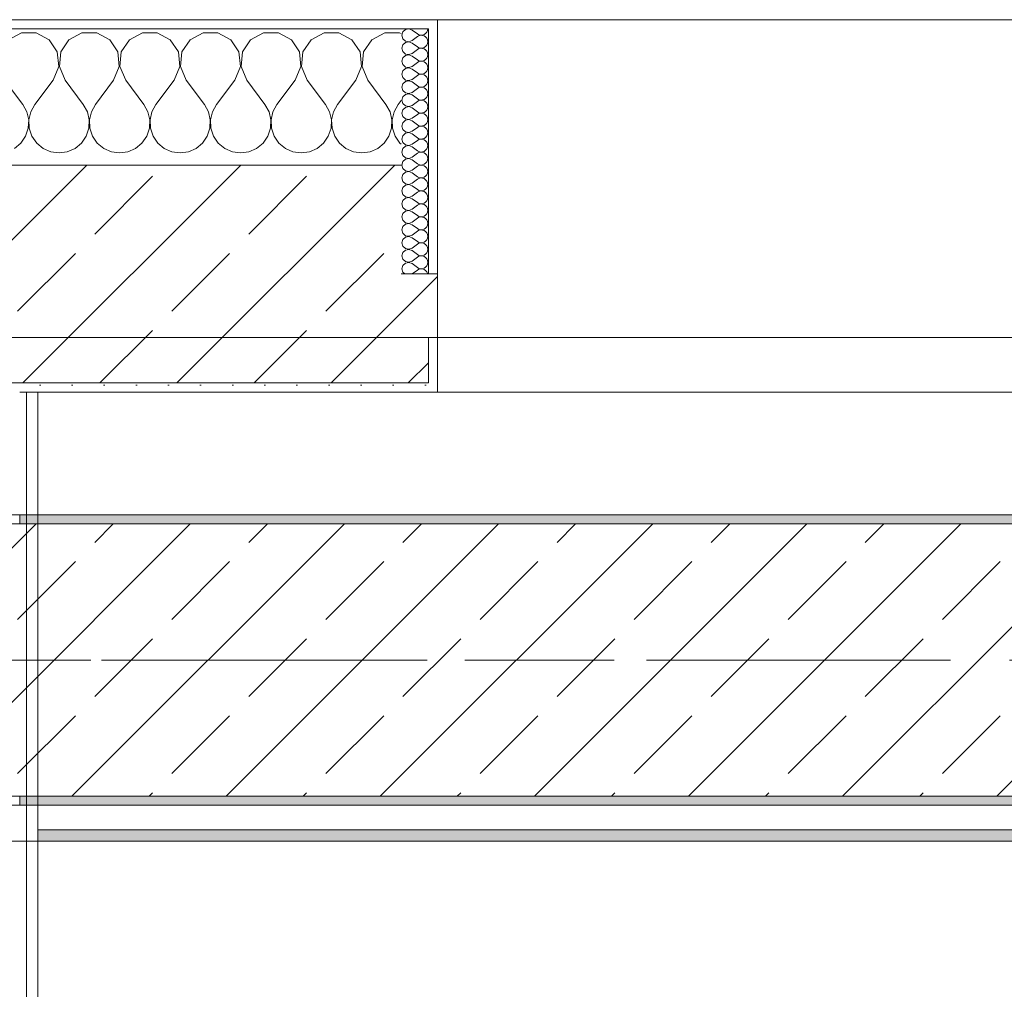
# Model space of a CAD drawing. Header units: metres. Extents: x -3.6 to 85.2, y -11 to 16.8.
# Tile 492 of 508: x 54.7 to 55.8, y 12.8 to 13.9. Entities that reach past the tile are written whole.
import ezdxf

# ---------------------------------------------------------------- set-up
doc = ezdxf.new("R2010")
doc.units = ezdxf.units.M
doc.header["$MEASUREMENT"] = 0
doc.linetypes.add('Achse', pattern=[0.2, 0.1, -0.05, 0, -0.05])
doc.linetypes.add('Strichlinie doppelt', pattern=[0.546806, 0.264583, -0.105833, 0.070556, -0.105833])
for name, color, linetype in [('451 - Universal.Achsen Raster', 7, 'Continuous'), ('604 - Struktur.Wand Aussen', 7, 'Continuous'), ('607 - Struktur.Stütze', 7, 'Continuous'), ('608 - Struktur.Träger', 7, 'Continuous'), ('Neubau_606 - Struktur.Wand Innen Ausbau', 7, 'Continuous'), ('Neubau_653 - Abdeckung.TB Verkofferung', 7, 'Continuous')]:
    doc.layers.add(name, color=color, linetype=linetype)
pattern_1 = [(45, (0, 0), (-0.01767767, 0.01767767), [0, -0.025])]
pattern_2 = [(0, (0, 0), (0, 0.08660254), [0, -0.05]), (0, (0.025, 0.0433), (0, 0.08660254), [0, -0.05])]
pattern_3 = [(45, (0, 0), (-0.08485281, 0.08485281), []), (45, (-0.04243, 0.04243), (-0.08485281, 0.08485281), [0.09, -0.03])]

# ---------------------------------------------------------------- blocks, each defined once
blk = doc.blocks.new('*X79')
at = {"layer": '604 - Struktur.Wand Aussen', "color": 7, "linetype": 'Continuous', "lineweight": 5}
for p, q in [((54.6919, 13.8407), (54.6776, 13.833)), ((54.7081, 13.8407), (54.6919, 13.8407)), ((54.7224, 13.833), (54.7081, 13.8407)), ((54.7585, 13.8407), (54.7442, 13.833)), ((54.7748, 13.8407), (54.7585, 13.8407)), ((54.7891, 13.833), (54.7748, 13.8407)), ((54.8252, 13.8407), (54.8109, 13.833)), ((54.8415, 13.8407), (54.8252, 13.8407)), ((54.8558, 13.833), (54.8415, 13.8407)), ((54.8919, 13.8407), (54.8776, 13.833)), ((54.9081, 13.8407), (54.8919, 13.8407)), ((54.9224, 13.833), (54.9081, 13.8407)), ((54.9585, 13.8407), (54.9442, 13.833)), ((54.9748, 13.8407), (54.9585, 13.8407)), ((54.9891, 13.833), (54.9748, 13.8407)), ((55.0252, 13.8407), (55.0109, 13.833)), ((55.0415, 13.8407), (55.0252, 13.8407)), ((55.0558, 13.833), (55.0415, 13.8407)), ((55.0919, 13.8407), (55.0776, 13.833)), ((55.1081, 13.8407), (55.0919, 13.8407)), ((55.11, 13.8397), (55.1081, 13.8407)), ((54.7314, 13.8195), (54.7224, 13.833)), ((54.7442, 13.833), (54.7352, 13.8195)), ((54.7981, 13.8195), (54.7891, 13.833)), ((54.8109, 13.833), (54.8019, 13.8195)), ((54.8648, 13.8195), (54.8558, 13.833)), ((54.8776, 13.833), (54.8686, 13.8195)), ((54.9314, 13.8195), (54.9224, 13.833)), ((54.9442, 13.833), (54.9352, 13.8195)), ((54.9981, 13.8195), (54.9891, 13.833)), ((55.0109, 13.833), (55.0019, 13.8195)), ((55.0648, 13.8195), (55.0558, 13.833)), ((55.0776, 13.833), (55.0686, 13.8195)), ((54.733, 13.8033), (54.7314, 13.8195)), ((54.7352, 13.8195), (54.7337, 13.8033)), ((54.7996, 13.8033), (54.7981, 13.8195)), ((54.8019, 13.8195), (54.8004, 13.8033)), ((54.8663, 13.8033), (54.8648, 13.8195)), ((54.8686, 13.8195), (54.867, 13.8033)), ((54.933, 13.8033), (54.9314, 13.8195)), ((54.9352, 13.8195), (54.9337, 13.8033)), ((54.9996, 13.8033), (54.9981, 13.8195)), ((55.0019, 13.8195), (55.0004, 13.8033)), ((55.0663, 13.8033), (55.0648, 13.8195)), ((55.0686, 13.8195), (55.067, 13.8033)), ((54.7267, 13.7883), (54.733, 13.8033)), ((54.7337, 13.8033), (54.74, 13.7883)), ((54.7933, 13.7883), (54.7996, 13.8033)), ((54.8004, 13.8033), (54.8067, 13.7883)), ((54.86, 13.7883), (54.8663, 13.8033)), ((54.867, 13.8033), (54.8733, 13.7883)), ((54.9267, 13.7883), (54.933, 13.8033)), ((54.9337, 13.8033), (54.94, 13.7883)), ((54.9933, 13.7883), (54.9996, 13.8033)), ((55.0004, 13.8033), (55.0067, 13.7883)), ((55.06, 13.7883), (55.0663, 13.8033)), ((55.067, 13.8033), (55.0733, 13.7883)), ((54.6733, 13.7883), (54.6933, 13.7617)), ((54.7267, 13.7883), (54.7067, 13.7617)), ((54.74, 13.7883), (54.76, 13.7617)), ((54.7933, 13.7883), (54.7733, 13.7617)), ((54.8067, 13.7883), (54.8267, 13.7617)), ((54.86, 13.7883), (54.84, 13.7617)), ((54.8733, 13.7883), (54.8933, 13.7617)), ((54.9267, 13.7883), (54.9067, 13.7617)), ((54.94, 13.7883), (54.96, 13.7617)), ((54.9933, 13.7883), (54.9733, 13.7617)), ((55.0067, 13.7883), (55.0267, 13.7617)), ((55.06, 13.7883), (55.04, 13.7617)), ((55.0733, 13.7883), (55.0933, 13.7617)), ((54.6978, 13.7536), (54.6933, 13.7617)), ((54.7067, 13.7617), (54.7022, 13.7536)), ((54.7645, 13.7536), (54.76, 13.7617)), ((54.7733, 13.7617), (54.7689, 13.7536)), ((54.8311, 13.7536), (54.8267, 13.7617)), ((54.84, 13.7617), (54.8355, 13.7536)), ((54.8978, 13.7536), (54.8933, 13.7617)), ((54.9067, 13.7617), (54.9022, 13.7536)), ((54.9645, 13.7536), (54.96, 13.7617)), ((54.9733, 13.7617), (54.9689, 13.7536)), ((55.0311, 13.7536), (55.0267, 13.7617)), ((55.04, 13.7617), (55.0355, 13.7536)), ((55.0978, 13.7536), (55.0933, 13.7617)), ((55.1067, 13.7617), (55.1022, 13.7536)), ((55.11, 13.7661), (55.1067, 13.7617)), ((54.6999, 13.7447), (54.6978, 13.7536)), ((54.7022, 13.7536), (54.7001, 13.7447)), ((54.7665, 13.7447), (54.7645, 13.7536)), ((54.7689, 13.7536), (54.7668, 13.7447)), ((54.8332, 13.7447), (54.8311, 13.7536)), ((54.8355, 13.7536), (54.8335, 13.7447)), ((54.8999, 13.7447), (54.8978, 13.7536)), ((54.9022, 13.7536), (54.9001, 13.7447)), ((54.9665, 13.7447), (54.9645, 13.7536)), ((54.9689, 13.7536), (54.9668, 13.7447)), ((55.0332, 13.7447), (55.0311, 13.7536)), ((55.0355, 13.7536), (55.0335, 13.7447)), ((55.0999, 13.7447), (55.0978, 13.7536)), ((55.1022, 13.7536), (55.1001, 13.7447)), ((54.6994, 13.7355), (54.6999, 13.7447)), ((54.7001, 13.7447), (54.7006, 13.7355)), ((54.7661, 13.7355), (54.7665, 13.7447)), ((54.7668, 13.7447), (54.7672, 13.7355)), ((54.8328, 13.7355), (54.8332, 13.7447)), ((54.8335, 13.7447), (54.8339, 13.7355)), ((54.8994, 13.7355), (54.8999, 13.7447)), ((54.9001, 13.7447), (54.9006, 13.7355)), ((54.9661, 13.7355), (54.9665, 13.7447)), ((54.9668, 13.7447), (54.9672, 13.7355)), ((55.0328, 13.7355), (55.0332, 13.7447)), ((55.0335, 13.7447), (55.0339, 13.7355)), ((55.0994, 13.7355), (55.0999, 13.7447)), ((55.1001, 13.7447), (55.1006, 13.7355)), ((54.6913, 13.7192), (54.6965, 13.7268)), ((54.6965, 13.7268), (54.6994, 13.7355)), ((54.7006, 13.7355), (54.7035, 13.7268)), ((54.7035, 13.7268), (54.7087, 13.7192)), ((54.7579, 13.7192), (54.7631, 13.7268)), ((54.7631, 13.7268), (54.7661, 13.7355)), ((54.7672, 13.7355), (54.7702, 13.7268)), ((54.7702, 13.7268), (54.7754, 13.7192)), ((54.8246, 13.7192), (54.8298, 13.7268)), ((54.8298, 13.7268), (54.8328, 13.7355)), ((54.8339, 13.7355), (54.8369, 13.7268)), ((54.8369, 13.7268), (54.8421, 13.7192)), ((54.8913, 13.7192), (54.8965, 13.7268)), ((54.8965, 13.7268), (54.8994, 13.7355)), ((54.9006, 13.7355), (54.9035, 13.7268)), ((54.9035, 13.7268), (54.9087, 13.7192)), ((54.9579, 13.7192), (54.9631, 13.7268)), ((54.9631, 13.7268), (54.9661, 13.7355)), ((54.9672, 13.7355), (54.9702, 13.7268)), ((54.9702, 13.7268), (54.9754, 13.7192)), ((55.0246, 13.7192), (55.0298, 13.7268)), ((55.0298, 13.7268), (55.0328, 13.7355)), ((55.0339, 13.7355), (55.0369, 13.7268)), ((55.0369, 13.7268), (55.0421, 13.7192)), ((55.0913, 13.7192), (55.0965, 13.7268)), ((55.0965, 13.7268), (55.0994, 13.7355)), ((55.1006, 13.7355), (55.1035, 13.7268)), ((55.1035, 13.7268), (55.1087, 13.7192)), ((54.6842, 13.7133), (54.6913, 13.7192)), ((54.7087, 13.7192), (54.7158, 13.7133)), ((54.7509, 13.7133), (54.7579, 13.7192)), ((54.7754, 13.7192), (54.7825, 13.7133)), ((54.8175, 13.7133), (54.8246, 13.7192)), ((54.8421, 13.7192), (54.8491, 13.7133)), ((54.8842, 13.7133), (54.8913, 13.7192)), ((54.9087, 13.7192), (54.9158, 13.7133)), ((54.9509, 13.7133), (54.9579, 13.7192)), ((54.9754, 13.7192), (54.9825, 13.7133)), ((55.0175, 13.7133), (55.0246, 13.7192)), ((55.0421, 13.7192), (55.0491, 13.7133)), ((55.0842, 13.7133), (55.0913, 13.7192)), ((55.1087, 13.7192), (55.11, 13.7181)), ((54.7158, 13.7133), (54.7242, 13.7096)), ((54.7242, 13.7096), (54.7333, 13.7083)), ((54.7333, 13.7083), (54.7424, 13.7096)), ((54.7424, 13.7096), (54.7509, 13.7133)), ((54.7825, 13.7133), (54.7909, 13.7096)), ((54.7909, 13.7096), (54.8, 13.7083)), ((54.8, 13.7083), (54.8091, 13.7096)), ((54.8091, 13.7096), (54.8175, 13.7133)), ((54.8491, 13.7133), (54.8576, 13.7096)), ((54.8576, 13.7096), (54.8667, 13.7083)), ((54.8667, 13.7083), (54.8758, 13.7096)), ((54.8758, 13.7096), (54.8842, 13.7133)), ((54.9158, 13.7133), (54.9242, 13.7096)), ((54.9242, 13.7096), (54.9333, 13.7083)), ((54.9333, 13.7083), (54.9424, 13.7096)), ((54.9424, 13.7096), (54.9509, 13.7133)), ((54.9825, 13.7133), (54.9909, 13.7096)), ((54.9909, 13.7096), (55, 13.7083)), ((55, 13.7083), (55.0091, 13.7096)), ((55.0091, 13.7096), (55.0175, 13.7133)), ((55.0491, 13.7133), (55.0576, 13.7096)), ((55.0576, 13.7096), (55.0667, 13.7083)), ((55.0667, 13.7083), (55.0758, 13.7096)), ((55.0758, 13.7096), (55.0842, 13.7133))]:
    blk.add_line(p, q, dxfattribs=at)
blk = doc.blocks.new('*X109')
at = {"layer": '604 - Struktur.Wand Aussen', "color": 7, "linetype": 'Continuous', "lineweight": 5}
for p, q in [((55.1185, 13.845), (55.1147, 13.8442)), ((55.1221, 13.8436), (55.1185, 13.845)), ((55.139, 13.843), (55.1393, 13.845)), ((55.1118, 13.8416), (55.1107, 13.8379)), ((55.1107, 13.8379), (55.1118, 13.8341)), ((55.1147, 13.8442), (55.1118, 13.8416)), ((55.1118, 13.8341), (55.1147, 13.8315)), ((55.1221, 13.8436), (55.1279, 13.8393)), ((55.1221, 13.8321), (55.1279, 13.8364)), ((55.1279, 13.8393), (55.1296, 13.8383)), ((55.1296, 13.8374), (55.1279, 13.8364)), ((55.1296, 13.8383), (55.1315, 13.8379)), ((55.1315, 13.8378), (55.1296, 13.8374)), ((55.1315, 13.8379), (55.1335, 13.838)), ((55.1335, 13.8377), (55.1315, 13.8378)), ((55.1335, 13.838), (55.1353, 13.8386)), ((55.1353, 13.8371), (55.1335, 13.8377)), ((55.1353, 13.8386), (55.137, 13.8397)), ((55.137, 13.836), (55.1353, 13.8371)), ((55.137, 13.8397), (55.1382, 13.8412)), ((55.1382, 13.8345), (55.137, 13.836)), ((55.1382, 13.8412), (55.139, 13.843)), ((55.139, 13.8327), (55.1382, 13.8345)), ((55.1118, 13.8273), (55.1107, 13.8236)), ((55.1107, 13.8236), (55.1118, 13.8198)), ((55.1147, 13.83), (55.1118, 13.8273)), ((55.1147, 13.8315), (55.1185, 13.8307)), ((55.1185, 13.8307), (55.1147, 13.83)), ((55.1185, 13.8307), (55.1221, 13.8321)), ((55.1221, 13.8293), (55.1185, 13.8307)), ((55.1221, 13.8293), (55.1279, 13.825)), ((55.1279, 13.825), (55.1296, 13.824)), ((55.1296, 13.8231), (55.1279, 13.8221)), ((55.1296, 13.824), (55.1315, 13.8236)), ((55.1315, 13.8235), (55.1296, 13.8231)), ((55.1315, 13.8236), (55.1335, 13.8237)), ((55.1335, 13.8234), (55.1315, 13.8235)), ((55.1335, 13.8237), (55.1353, 13.8243)), ((55.1353, 13.8228), (55.1335, 13.8234)), ((55.1353, 13.8243), (55.137, 13.8254)), ((55.137, 13.8254), (55.1382, 13.827)), ((55.1382, 13.827), (55.139, 13.8288)), ((55.1393, 13.8307), (55.139, 13.8327)), ((55.139, 13.8288), (55.1393, 13.8307)), ((55.1118, 13.813), (55.1107, 13.8093)), ((55.1118, 13.8198), (55.1147, 13.8172)), ((55.1147, 13.8157), (55.1118, 13.813)), ((55.1147, 13.8172), (55.1185, 13.8165)), ((55.1185, 13.8164), (55.1147, 13.8157)), ((55.1185, 13.8165), (55.1221, 13.8179)), ((55.1221, 13.815), (55.1185, 13.8164)), ((55.1221, 13.8179), (55.1279, 13.8221)), ((55.1221, 13.815), (55.1279, 13.8107)), ((55.137, 13.8217), (55.1353, 13.8228)), ((55.1382, 13.8202), (55.137, 13.8217)), ((55.137, 13.8112), (55.1382, 13.8127)), ((55.139, 13.8184), (55.1382, 13.8202)), ((55.1382, 13.8127), (55.139, 13.8145)), ((55.1393, 13.8164), (55.139, 13.8184)), ((55.139, 13.8145), (55.1393, 13.8164)), ((55.1107, 13.8093), (55.1118, 13.8055)), ((55.1118, 13.8055), (55.1147, 13.8029)), ((55.1147, 13.8014), (55.1118, 13.7988)), ((55.1147, 13.8029), (55.1185, 13.8022)), ((55.1185, 13.8021), (55.1147, 13.8014)), ((55.1185, 13.8022), (55.1221, 13.8036)), ((55.1221, 13.8007), (55.1185, 13.8021)), ((55.1221, 13.8036), (55.1279, 13.8079)), ((55.1279, 13.8107), (55.1296, 13.8098)), ((55.1296, 13.8088), (55.1279, 13.8079)), ((55.1296, 13.8098), (55.1315, 13.8093)), ((55.1315, 13.8093), (55.1296, 13.8088)), ((55.1315, 13.8093), (55.1335, 13.8094)), ((55.1335, 13.8092), (55.1315, 13.8093)), ((55.1335, 13.8094), (55.1353, 13.81)), ((55.1353, 13.8085), (55.1335, 13.8092)), ((55.1353, 13.81), (55.137, 13.8112)), ((55.137, 13.8074), (55.1353, 13.8085)), ((55.1382, 13.8059), (55.137, 13.8074)), ((55.139, 13.8041), (55.1382, 13.8059)), ((55.1393, 13.8021), (55.139, 13.8041)), ((55.139, 13.8002), (55.1393, 13.8021)), ((55.1118, 13.7988), (55.1107, 13.795)), ((55.1107, 13.795), (55.1118, 13.7912)), ((55.1118, 13.7912), (55.1147, 13.7886)), ((55.1221, 13.8007), (55.1279, 13.7964)), ((55.1221, 13.7893), (55.1279, 13.7936)), ((55.1279, 13.7964), (55.1296, 13.7955)), ((55.1296, 13.7945), (55.1279, 13.7936)), ((55.1296, 13.7955), (55.1315, 13.795)), ((55.1315, 13.795), (55.1296, 13.7945)), ((55.1315, 13.795), (55.1335, 13.7951)), ((55.1335, 13.7949), (55.1315, 13.795)), ((55.1335, 13.7951), (55.1353, 13.7958)), ((55.1353, 13.7942), (55.1335, 13.7949)), ((55.1353, 13.7958), (55.137, 13.7969)), ((55.137, 13.7931), (55.1353, 13.7942)), ((55.137, 13.7969), (55.1382, 13.7984)), ((55.1382, 13.7916), (55.137, 13.7931)), ((55.1382, 13.7984), (55.139, 13.8002)), ((55.139, 13.7898), (55.1382, 13.7916)), ((55.1118, 13.7845), (55.1107, 13.7807)), ((55.1107, 13.7807), (55.1118, 13.777)), ((55.1147, 13.7871), (55.1118, 13.7845)), ((55.1147, 13.7886), (55.1185, 13.7879)), ((55.1185, 13.7878), (55.1147, 13.7871)), ((55.1185, 13.7879), (55.1221, 13.7893)), ((55.1221, 13.7864), (55.1185, 13.7878)), ((55.1221, 13.7864), (55.1279, 13.7821)), ((55.1279, 13.7821), (55.1296, 13.7812)), ((55.1296, 13.7802), (55.1279, 13.7793)), ((55.1296, 13.7812), (55.1315, 13.7807)), ((55.1315, 13.7807), (55.1296, 13.7802)), ((55.1315, 13.7807), (55.1335, 13.7808)), ((55.1335, 13.7806), (55.1315, 13.7807)), ((55.1335, 13.7808), (55.1353, 13.7815)), ((55.1353, 13.78), (55.1335, 13.7806)), ((55.1353, 13.7815), (55.137, 13.7826)), ((55.137, 13.7788), (55.1353, 13.78)), ((55.137, 13.7826), (55.1382, 13.7841)), ((55.1382, 13.7841), (55.139, 13.7859)), ((55.1393, 13.7879), (55.139, 13.7898)), ((55.139, 13.7859), (55.1393, 13.7879)), ((55.1118, 13.7702), (55.1107, 13.7664)), ((55.1118, 13.777), (55.1147, 13.7743)), ((55.1147, 13.7728), (55.1118, 13.7702)), ((55.1147, 13.7743), (55.1185, 13.7736)), ((55.1185, 13.7735), (55.1147, 13.7728)), ((55.1185, 13.7736), (55.1221, 13.775)), ((55.1221, 13.7721), (55.1185, 13.7735)), ((55.1221, 13.775), (55.1279, 13.7793)), ((55.1221, 13.7721), (55.1279, 13.7679)), ((55.1382, 13.7773), (55.137, 13.7788)), ((55.137, 13.7683), (55.1382, 13.7698)), ((55.139, 13.7755), (55.1382, 13.7773)), ((55.1382, 13.7698), (55.139, 13.7716)), ((55.1393, 13.7736), (55.139, 13.7755)), ((55.139, 13.7716), (55.1393, 13.7736)), ((55.1107, 13.7664), (55.1118, 13.7627)), ((55.1118, 13.7627), (55.1147, 13.76)), ((55.1147, 13.7585), (55.1118, 13.7559)), ((55.1147, 13.76), (55.1185, 13.7593)), ((55.1185, 13.7593), (55.1147, 13.7585)), ((55.1185, 13.7593), (55.1221, 13.7607)), ((55.1221, 13.7579), (55.1185, 13.7593)), ((55.1221, 13.7607), (55.1279, 13.765)), ((55.1279, 13.7679), (55.1296, 13.7669)), ((55.1296, 13.766), (55.1279, 13.765)), ((55.1296, 13.7669), (55.1315, 13.7665)), ((55.1315, 13.7664), (55.1296, 13.766)), ((55.1315, 13.7665), (55.1335, 13.7666)), ((55.1335, 13.7663), (55.1315, 13.7664)), ((55.1335, 13.7666), (55.1353, 13.7672)), ((55.1353, 13.7657), (55.1335, 13.7663)), ((55.1353, 13.7672), (55.137, 13.7683)), ((55.137, 13.7646), (55.1353, 13.7657)), ((55.1382, 13.763), (55.137, 13.7646)), ((55.139, 13.7612), (55.1382, 13.763)), ((55.1393, 13.7593), (55.139, 13.7612)), ((55.139, 13.7573), (55.1393, 13.7593)), ((55.1118, 13.7559), (55.1107, 13.7521)), ((55.1107, 13.7521), (55.1118, 13.7484)), ((55.1118, 13.7484), (55.1147, 13.7458)), ((55.1221, 13.7579), (55.1279, 13.7536)), ((55.1221, 13.7464), (55.1279, 13.7507)), ((55.1279, 13.7536), (55.1296, 13.7526)), ((55.1296, 13.7517), (55.1279, 13.7507)), ((55.1296, 13.7526), (55.1315, 13.7522)), ((55.1315, 13.7521), (55.1296, 13.7517)), ((55.1315, 13.7522), (55.1335, 13.7523)), ((55.1335, 13.752), (55.1315, 13.7521)), ((55.1335, 13.7523), (55.1353, 13.7529)), ((55.1353, 13.7514), (55.1335, 13.752)), ((55.1353, 13.7529), (55.137, 13.754)), ((55.137, 13.7503), (55.1353, 13.7514)), ((55.137, 13.754), (55.1382, 13.7555)), ((55.1382, 13.7488), (55.137, 13.7503)), ((55.1382, 13.7555), (55.139, 13.7573)), ((55.139, 13.747), (55.1382, 13.7488)), ((55.1118, 13.7416), (55.1107, 13.7379)), ((55.1107, 13.7379), (55.1118, 13.7341)), ((55.1147, 13.7442), (55.1118, 13.7416)), ((55.1147, 13.7458), (55.1185, 13.745)), ((55.1185, 13.745), (55.1147, 13.7442)), ((55.1185, 13.745), (55.1221, 13.7464)), ((55.1221, 13.7436), (55.1185, 13.745)), ((55.1221, 13.7436), (55.1279, 13.7393)), ((55.1221, 13.7321), (55.1279, 13.7364)), ((55.1279, 13.7393), (55.1296, 13.7383)), ((55.1296, 13.7374), (55.1279, 13.7364)), ((55.1296, 13.7383), (55.1315, 13.7379)), ((55.1315, 13.7378), (55.1296, 13.7374)), ((55.1315, 13.7379), (55.1335, 13.738)), ((55.1335, 13.7377), (55.1315, 13.7378)), ((55.1335, 13.738), (55.1353, 13.7386)), ((55.1353, 13.7371), (55.1335, 13.7377)), ((55.1353, 13.7386), (55.137, 13.7397)), ((55.137, 13.736), (55.1353, 13.7371)), ((55.137, 13.7397), (55.1382, 13.7412)), ((55.1382, 13.7412), (55.139, 13.743)), ((55.1393, 13.745), (55.139, 13.747)), ((55.139, 13.743), (55.1393, 13.745)), ((55.1118, 13.7273), (55.1107, 13.7236)), ((55.1118, 13.7341), (55.1147, 13.7315)), ((55.1147, 13.73), (55.1118, 13.7273)), ((55.1147, 13.7315), (55.1185, 13.7307)), ((55.1185, 13.7307), (55.1147, 13.73)), ((55.1185, 13.7307), (55.1221, 13.7321)), ((55.1221, 13.7293), (55.1185, 13.7307)), ((55.1221, 13.7293), (55.1279, 13.725)), ((55.1353, 13.7243), (55.137, 13.7254)), ((55.1382, 13.7345), (55.137, 13.736)), ((55.137, 13.7254), (55.1382, 13.727)), ((55.139, 13.7327), (55.1382, 13.7345)), ((55.1382, 13.727), (55.139, 13.7288)), ((55.1393, 13.7307), (55.139, 13.7327)), ((55.139, 13.7288), (55.1393, 13.7307)), ((55.1107, 13.7236), (55.1118, 13.7198)), ((55.1118, 13.7198), (55.1147, 13.7172)), ((55.1147, 13.7157), (55.1118, 13.713)), ((55.1147, 13.7172), (55.1185, 13.7165)), ((55.1185, 13.7164), (55.1147, 13.7157)), ((55.1185, 13.7165), (55.1221, 13.7179)), ((55.1221, 13.715), (55.1185, 13.7164)), ((55.1221, 13.7179), (55.1279, 13.7221)), ((55.1221, 13.715), (55.1279, 13.7107)), ((55.1279, 13.725), (55.1296, 13.724)), ((55.1296, 13.7231), (55.1279, 13.7221)), ((55.1296, 13.724), (55.1315, 13.7236)), ((55.1315, 13.7235), (55.1296, 13.7231)), ((55.1315, 13.7236), (55.1335, 13.7237)), ((55.1335, 13.7234), (55.1315, 13.7235)), ((55.1335, 13.7237), (55.1353, 13.7243)), ((55.1353, 13.7228), (55.1335, 13.7234)), ((55.137, 13.7217), (55.1353, 13.7228)), ((55.1382, 13.7202), (55.137, 13.7217)), ((55.139, 13.7184), (55.1382, 13.7202)), ((55.1393, 13.7164), (55.139, 13.7184)), ((55.139, 13.7145), (55.1393, 13.7164)), ((55.1118, 13.713), (55.1107, 13.7093)), ((55.1107, 13.7093), (55.1118, 13.7055)), ((55.1118, 13.7055), (55.1147, 13.7029)), ((55.1221, 13.7036), (55.1279, 13.7079)), ((55.1279, 13.7107), (55.1296, 13.7098)), ((55.1296, 13.7088), (55.1279, 13.7079)), ((55.1296, 13.7098), (55.1315, 13.7093)), ((55.1315, 13.7093), (55.1296, 13.7088)), ((55.1315, 13.7093), (55.1335, 13.7094)), ((55.1335, 13.7092), (55.1315, 13.7093)), ((55.1335, 13.7094), (55.1353, 13.71)), ((55.1353, 13.7085), (55.1335, 13.7092)), ((55.1353, 13.71), (55.137, 13.7112)), ((55.137, 13.7074), (55.1353, 13.7085)), ((55.137, 13.7112), (55.1382, 13.7127)), ((55.1382, 13.7059), (55.137, 13.7074)), ((55.1382, 13.7127), (55.139, 13.7145)), ((55.139, 13.7041), (55.1382, 13.7059)), ((55.1393, 13.7021), (55.139, 13.7041)), ((55.1118, 13.6988), (55.1107, 13.695)), ((55.1107, 13.695), (55.1118, 13.6912)), ((55.1147, 13.7014), (55.1118, 13.6988)), ((55.1147, 13.7029), (55.1185, 13.7022)), ((55.1185, 13.7021), (55.1147, 13.7014)), ((55.1185, 13.7022), (55.1221, 13.7036)), ((55.1221, 13.7007), (55.1185, 13.7021)), ((55.1221, 13.7007), (55.1279, 13.6964)), ((55.1221, 13.6893), (55.1279, 13.6936)), ((55.1279, 13.6964), (55.1296, 13.6955)), ((55.1296, 13.6945), (55.1279, 13.6936)), ((55.1296, 13.6955), (55.1315, 13.695)), ((55.1315, 13.695), (55.1296, 13.6945)), ((55.1315, 13.695), (55.1335, 13.6951)), ((55.1335, 13.6949), (55.1315, 13.695)), ((55.1335, 13.6951), (55.1353, 13.6958)), ((55.1353, 13.6942), (55.1335, 13.6949)), ((55.1353, 13.6958), (55.137, 13.6969)), ((55.137, 13.6931), (55.1353, 13.6942)), ((55.137, 13.6969), (55.1382, 13.6984)), ((55.1382, 13.6916), (55.137, 13.6931)), ((55.1382, 13.6984), (55.139, 13.7002)), ((55.139, 13.7002), (55.1393, 13.7021)), ((55.1118, 13.6845), (55.1107, 13.6807)), ((55.1118, 13.6912), (55.1147, 13.6886)), ((55.1147, 13.6871), (55.1118, 13.6845)), ((55.1147, 13.6886), (55.1185, 13.6879)), ((55.1185, 13.6878), (55.1147, 13.6871)), ((55.1185, 13.6879), (55.1221, 13.6893)), ((55.1221, 13.6864), (55.1185, 13.6878)), ((55.1221, 13.6864), (55.1279, 13.6821)), ((55.1279, 13.6821), (55.1296, 13.6812)), ((55.1353, 13.6815), (55.137, 13.6826)), ((55.137, 13.6826), (55.1382, 13.6841)), ((55.139, 13.6898), (55.1382, 13.6916)), ((55.1382, 13.6841), (55.139, 13.6859)), ((55.1393, 13.6879), (55.139, 13.6898)), ((55.139, 13.6859), (55.1393, 13.6879)), ((55.1107, 13.6807), (55.1118, 13.677)), ((55.1118, 13.677), (55.1147, 13.6743)), ((55.1147, 13.6728), (55.1118, 13.6702)), ((55.1147, 13.6743), (55.1185, 13.6736)), ((55.1185, 13.6735), (55.1147, 13.6728)), ((55.1185, 13.6736), (55.1221, 13.675)), ((55.1221, 13.6721), (55.1185, 13.6735)), ((55.1221, 13.675), (55.1279, 13.6793)), ((55.1221, 13.6721), (55.1279, 13.6679)), ((55.1296, 13.6802), (55.1279, 13.6793)), ((55.1296, 13.6812), (55.1315, 13.6807)), ((55.1315, 13.6807), (55.1296, 13.6802)), ((55.1315, 13.6807), (55.1335, 13.6808)), ((55.1335, 13.6806), (55.1315, 13.6807)), ((55.1335, 13.6808), (55.1353, 13.6815)), ((55.1353, 13.68), (55.1335, 13.6806)), ((55.137, 13.6788), (55.1353, 13.68)), ((55.1382, 13.6773), (55.137, 13.6788)), ((55.139, 13.6755), (55.1382, 13.6773)), ((55.1382, 13.6698), (55.139, 13.6716)), ((55.1393, 13.6736), (55.139, 13.6755)), ((55.139, 13.6716), (55.1393, 13.6736)), ((55.1118, 13.6702), (55.1107, 13.6664)), ((55.1107, 13.6664), (55.1118, 13.6627)), ((55.1118, 13.6627), (55.1147, 13.66)), ((55.1185, 13.6593), (55.1221, 13.6607)), ((55.1221, 13.6607), (55.1279, 13.665)), ((55.1279, 13.6679), (55.1296, 13.6669)), ((55.1296, 13.666), (55.1279, 13.665)), ((55.1296, 13.6669), (55.1315, 13.6665)), ((55.1315, 13.6664), (55.1296, 13.666)), ((55.1315, 13.6665), (55.1335, 13.6666)), ((55.1335, 13.6663), (55.1315, 13.6664)), ((55.1335, 13.6666), (55.1353, 13.6672)), ((55.1353, 13.6657), (55.1335, 13.6663)), ((55.1353, 13.6672), (55.137, 13.6683)), ((55.137, 13.6646), (55.1353, 13.6657)), ((55.137, 13.6683), (55.1382, 13.6698)), ((55.1382, 13.663), (55.137, 13.6646)), ((55.139, 13.6612), (55.1382, 13.663)), ((55.1393, 13.6593), (55.139, 13.6612)), ((55.1118, 13.6559), (55.1107, 13.6521)), ((55.1107, 13.6521), (55.1118, 13.6484)), ((55.1147, 13.6585), (55.1118, 13.6559)), ((55.1147, 13.66), (55.1185, 13.6593)), ((55.1185, 13.6593), (55.1147, 13.6585)), ((55.1221, 13.6579), (55.1185, 13.6593)), ((55.1221, 13.6579), (55.1279, 13.6536)), ((55.1221, 13.6464), (55.1279, 13.6507)), ((55.1279, 13.6536), (55.1296, 13.6526)), ((55.1296, 13.6517), (55.1279, 13.6507)), ((55.1296, 13.6526), (55.1315, 13.6522)), ((55.1315, 13.6521), (55.1296, 13.6517)), ((55.1315, 13.6522), (55.1335, 13.6523)), ((55.1335, 13.652), (55.1315, 13.6521)), ((55.1335, 13.6523), (55.1353, 13.6529)), ((55.1353, 13.6514), (55.1335, 13.652)), ((55.1353, 13.6529), (55.137, 13.654)), ((55.137, 13.6503), (55.1353, 13.6514)), ((55.137, 13.654), (55.1382, 13.6555)), ((55.1382, 13.6488), (55.137, 13.6503)), ((55.1382, 13.6555), (55.139, 13.6573)), ((55.139, 13.6573), (55.1393, 13.6593)), ((55.1118, 13.6416), (55.1107, 13.6379)), ((55.1118, 13.6484), (55.1147, 13.6458)), ((55.1147, 13.6442), (55.1118, 13.6416)), ((55.1147, 13.6458), (55.1185, 13.645)), ((55.1185, 13.645), (55.1147, 13.6442)), ((55.1185, 13.645), (55.1221, 13.6464)), ((55.1221, 13.6436), (55.1185, 13.645)), ((55.1221, 13.6436), (55.1279, 13.6393)), ((55.1279, 13.6393), (55.1296, 13.6383)), ((55.1335, 13.638), (55.1353, 13.6386)), ((55.1353, 13.6386), (55.137, 13.6397)), ((55.137, 13.6397), (55.1382, 13.6412)), ((55.139, 13.647), (55.1382, 13.6488)), ((55.1382, 13.6412), (55.139, 13.643)), ((55.1393, 13.645), (55.139, 13.647)), ((55.139, 13.643), (55.1393, 13.645)), ((55.1107, 13.6379), (55.1118, 13.6341)), ((55.1118, 13.6341), (55.1147, 13.6315)), ((55.1147, 13.63), (55.1118, 13.6273)), ((55.1147, 13.6315), (55.1185, 13.6307)), ((55.1185, 13.6307), (55.1147, 13.63)), ((55.1185, 13.6307), (55.1221, 13.6321)), ((55.1221, 13.6293), (55.1185, 13.6307)), ((55.1221, 13.6321), (55.1279, 13.6364)), ((55.1221, 13.6293), (55.1279, 13.625)), ((55.1296, 13.6374), (55.1279, 13.6364)), ((55.1296, 13.6383), (55.1315, 13.6379)), ((55.1315, 13.6378), (55.1296, 13.6374)), ((55.1315, 13.6379), (55.1335, 13.638)), ((55.1335, 13.6377), (55.1315, 13.6378)), ((55.1353, 13.6371), (55.1335, 13.6377)), ((55.137, 13.636), (55.1353, 13.6371)), ((55.1382, 13.6345), (55.137, 13.636)), ((55.139, 13.6327), (55.1382, 13.6345)), ((55.1382, 13.627), (55.139, 13.6288)), ((55.1393, 13.6307), (55.139, 13.6327)), ((55.139, 13.6288), (55.1393, 13.6307)), ((55.1118, 13.6273), (55.1107, 13.6236)), ((55.1107, 13.6236), (55.1118, 13.6198)), ((55.1118, 13.6198), (55.1147, 13.6172)), ((55.1147, 13.6172), (55.1185, 13.6165)), ((55.1185, 13.6165), (55.1221, 13.6179)), ((55.1221, 13.6179), (55.1279, 13.6221)), ((55.1279, 13.625), (55.1296, 13.624)), ((55.1296, 13.6231), (55.1279, 13.6221)), ((55.1296, 13.624), (55.1315, 13.6236)), ((55.1315, 13.6235), (55.1296, 13.6231)), ((55.1315, 13.6236), (55.1335, 13.6237)), ((55.1335, 13.6234), (55.1315, 13.6235)), ((55.1335, 13.6237), (55.1353, 13.6243)), ((55.1353, 13.6228), (55.1335, 13.6234)), ((55.1353, 13.6243), (55.137, 13.6254)), ((55.137, 13.6217), (55.1353, 13.6228)), ((55.137, 13.6254), (55.1382, 13.627)), ((55.1382, 13.6202), (55.137, 13.6217)), ((55.139, 13.6184), (55.1382, 13.6202)), ((55.1393, 13.6164), (55.139, 13.6184)), ((55.1118, 13.613), (55.1107, 13.6093)), ((55.1107, 13.6093), (55.1118, 13.6055)), ((55.1147, 13.6157), (55.1118, 13.613)), ((55.1185, 13.6164), (55.1147, 13.6157)), ((55.1221, 13.615), (55.1185, 13.6164)), ((55.1221, 13.615), (55.1279, 13.6107)), ((55.1221, 13.6036), (55.1279, 13.6079)), ((55.1279, 13.6107), (55.1296, 13.6098)), ((55.1296, 13.6088), (55.1279, 13.6079)), ((55.1296, 13.6098), (55.1315, 13.6093)), ((55.1315, 13.6093), (55.1296, 13.6088)), ((55.1315, 13.6093), (55.1335, 13.6094)), ((55.1335, 13.6092), (55.1315, 13.6093)), ((55.1335, 13.6094), (55.1353, 13.61)), ((55.1353, 13.6085), (55.1335, 13.6092)), ((55.1353, 13.61), (55.137, 13.6112)), ((55.137, 13.6074), (55.1353, 13.6085)), ((55.137, 13.6112), (55.1382, 13.6127)), ((55.1382, 13.6059), (55.137, 13.6074)), ((55.1382, 13.6127), (55.139, 13.6145)), ((55.139, 13.6145), (55.1393, 13.6164)), ((55.1118, 13.5988), (55.1107, 13.595)), ((55.1118, 13.6055), (55.1147, 13.6029)), ((55.1147, 13.6014), (55.1118, 13.5988)), ((55.1147, 13.6029), (55.1185, 13.6022)), ((55.1185, 13.6021), (55.1147, 13.6014)), ((55.1185, 13.6022), (55.1221, 13.6036)), ((55.1221, 13.6007), (55.1185, 13.6021)), ((55.1221, 13.6007), (55.1279, 13.5964)), ((55.1279, 13.5964), (55.1296, 13.5955)), ((55.1296, 13.5955), (55.1315, 13.595)), ((55.1335, 13.5951), (55.1353, 13.5958)), ((55.1353, 13.5958), (55.137, 13.5969)), ((55.137, 13.5969), (55.1382, 13.5984)), ((55.139, 13.6041), (55.1382, 13.6059)), ((55.1382, 13.5984), (55.139, 13.6002)), ((55.1393, 13.6021), (55.139, 13.6041)), ((55.139, 13.6002), (55.1393, 13.6021)), ((55.1107, 13.595), (55.1118, 13.5912)), ((55.1118, 13.5845), (55.1107, 13.5807)), ((55.1118, 13.5912), (55.1147, 13.5886)), ((55.1147, 13.5871), (55.1118, 13.5845)), ((55.1147, 13.5886), (55.1185, 13.5879)), ((55.1185, 13.5878), (55.1147, 13.5871)), ((55.1185, 13.5879), (55.1221, 13.5893)), ((55.1221, 13.5864), (55.1185, 13.5878)), ((55.1221, 13.5893), (55.1279, 13.5936)), ((55.1221, 13.5864), (55.1279, 13.5821)), ((55.1296, 13.5945), (55.1279, 13.5936)), ((55.1315, 13.595), (55.1296, 13.5945)), ((55.1315, 13.595), (55.1335, 13.5951)), ((55.1335, 13.5949), (55.1315, 13.595)), ((55.1353, 13.5942), (55.1335, 13.5949)), ((55.137, 13.5931), (55.1353, 13.5942)), ((55.1382, 13.5916), (55.137, 13.5931)), ((55.139, 13.5898), (55.1382, 13.5916)), ((55.1382, 13.5841), (55.139, 13.5859)), ((55.1393, 13.5879), (55.139, 13.5898)), ((55.139, 13.5859), (55.1393, 13.5879)), ((55.1107, 13.5807), (55.1118, 13.577)), ((55.1118, 13.577), (55.1139, 13.575)), ((55.1221, 13.575), (55.1279, 13.5793)), ((55.1279, 13.5821), (55.1296, 13.5812)), ((55.1296, 13.5802), (55.1279, 13.5793)), ((55.1296, 13.5812), (55.1315, 13.5807)), ((55.1315, 13.5807), (55.1296, 13.5802)), ((55.1315, 13.5807), (55.1335, 13.5808)), ((55.1335, 13.5806), (55.1315, 13.5807)), ((55.1335, 13.5808), (55.1353, 13.5815)), ((55.1353, 13.58), (55.1335, 13.5806)), ((55.1353, 13.5815), (55.137, 13.5826)), ((55.137, 13.5788), (55.1353, 13.58)), ((55.137, 13.5826), (55.1382, 13.5841)), ((55.1382, 13.5773), (55.137, 13.5788)), ((55.139, 13.5755), (55.1382, 13.5773)), ((55.1391, 13.575), (55.139, 13.5755))]:
    blk.add_line(p, q, dxfattribs=at)

msp = doc.modelspace()

# ---------------------------------------------------------------- hatches: boundary and pattern name
at = {"layer": '604 - Struktur.Wand Aussen', "linetype": 'Continuous', "lineweight": 0, "true_color": 0x000000}
h = msp.add_hatch(dxfattribs=at)
h.set_pattern_fill('Verputz_0001', color=18, style=0, pattern_type=2)
h.set_pattern_definition(pattern_2)
h.paths.add_polyline_path([(53.975, 13.855), (53.975, 13.845), (55.14, 13.845), (55.14, 13.855)])
h = msp.add_hatch(dxfattribs=at)
h.set_pattern_fill('Verputz_0001', color=18, style=0, pattern_type=2)
h.set_pattern_definition(pattern_2)
h.paths.add_polyline_path([(55.14, 13.855), (55.14, 13.575), (55.15, 13.575), (55.15, 13.855)])
h = msp.add_hatch(dxfattribs=at)
h.set_pattern_fill('Beton__Stahlbeton_0001', color=18, style=0, pattern_type=2)
h.set_pattern_definition(pattern_3)
h.paths.add_polyline_path([(53.965, 13.505), (53.975, 13.505), (53.975, 13.455), (55.14, 13.455), (55.14, 13.505), (55.15, 13.505), (55.15, 13.575), (55.14, 13.575), (55.11, 13.575), (55.11, 13.695), (54.005, 13.695), (54.005, 13.575), (53.975, 13.575), (53.965, 13.575)])
h = msp.add_hatch(dxfattribs=at)
h.set_pattern_fill('Gips_0001', color=18, style=0, pattern_type=2)
h.set_pattern_definition(pattern_1)
h.paths.add_polyline_path([(55.14, 13.445), (55.15, 13.445), (55.15, 13.505), (55.14, 13.505)])
h = msp.add_hatch(dxfattribs=at)
h.set_pattern_fill('Gips_0001', color=18, style=0, pattern_type=2)
h.set_pattern_definition(pattern_1)
h.paths.add_polyline_path([(54.69, 13.445), (55.14, 13.445), (55.14, 13.455), (54.69, 13.455)])
at = {"layer": '607 - Struktur.Stütze', "linetype": 'Continuous', "lineweight": 0, "true_color": 0x000000}
h = msp.add_hatch(dxfattribs=at)
h.set_pattern_fill('Gips_0001', color=18, style=0, pattern_type=2)
h.set_pattern_definition(pattern_1)
h.paths.add_polyline_path([(54.37, 13.455), (54.37, 13.445), (54.38, 13.445), (54.38, 13.45), (54.68, 13.45), (54.68, 13.445), (54.69, 13.445), (54.69, 13.455)])
at = {"layer": '608 - Struktur.Träger', "linetype": 'Continuous', "lineweight": 0, "true_color": 0x000000}
h = msp.add_hatch(dxfattribs=at)
h.set_pattern_fill('Gips_0001', color=18, style=0, pattern_type=2)
h.set_pattern_definition(pattern_1)
h.paths.add_polyline_path([(54.69, 13.3), (57.97, 13.3), (57.97, 13.31), (54.69, 13.31)])
h = msp.add_hatch(dxfattribs=at)
h.set_pattern_fill('Beton__Stahlbeton_0001', color=18, style=0, pattern_type=2)
h.set_pattern_definition(pattern_3)
h.paths.add_polyline_path([(50.78, 13), (51.09, 13), (54.37, 13), (54.69, 13), (57.97, 13), (58.29, 13), (61.57, 13), (61.88, 13), (61.88, 13.3), (61.57, 13.3), (58.29, 13.3), (57.97, 13.3), (54.69, 13.3), (54.37, 13.3), (51.09, 13.3), (50.78, 13.3)])
h = msp.add_hatch(dxfattribs=at)
h.set_pattern_fill('Gips_0001', color=18, style=0, pattern_type=2)
h.set_pattern_definition(pattern_1)
h.paths.add_polyline_path([(54.69, 12.99), (57.97, 12.99), (57.97, 13), (54.69, 13)])
at = {"layer": 'Neubau_606 - Struktur.Wand Innen Ausbau', "linetype": 'Continuous', "lineweight": 0, "true_color": 0x000000}
h = msp.add_hatch(dxfattribs=at)
h.set_pattern_fill('Gips_0001', color=18, style=0, pattern_type=2)
h.set_pattern_definition(pattern_1)
h.paths.add_polyline_path([(54.71, 12.7025), (54.71, 13.445), (54.6975, 13.445), (54.6975, 12.7025)])
at = {"layer": 'Neubau_653 - Abdeckung.TB Verkofferung', "linetype": 'Continuous', "lineweight": 0, "true_color": 0x000000}
h = msp.add_hatch(dxfattribs=at)
h.set_pattern_fill('Gips_0001', color=18, style=0, pattern_type=2)
h.set_pattern_definition(pattern_1)
h.paths.add_polyline_path([(54.71, 12.9505), (58.05, 12.9505), (58.05, 12.963), (54.71, 12.963)])

# ---------------------------------------------------------------- linework, layer by layer
at = {"layer": '451 - Universal.Achsen Raster', "color": 160, "linetype": 'Strichlinie doppelt', "lineweight": 9, "true_color": 0x3232ff}
msp.add_line((64.935, 13.15), (-3.175, 13.15), dxfattribs=at)
at = {"layer": '604 - Struktur.Wand Aussen', "color": 7, "linetype": 'Continuous', "lineweight": 5}
for p, q in [((55.11, 13.845), (54.005, 13.845)), ((55.11, 13.845), (55.14, 13.845)), ((55.14, 13.855), (55.15, 13.855)), ((55.14, 13.575), (55.14, 13.845)), ((55.14, 13.845), (55.14, 13.575)), ((55.15, 13.855), (55.15, 13.845)), ((55.15, 13.845), (55.15, 13.705)), ((55.15, 13.705), (55.15, 13.695)), ((55.15, 13.695), (55.15, 13.575)), ((55.11, 13.575), (55.14, 13.575)), ((55.14, 13.575), (55.15, 13.575)), ((55.14, 13.505), (55.15, 13.505)), ((55.15, 13.505), (55.15, 13.455)), ((55.15, 13.455), (55.15, 13.445)), ((55.14, 13.445), (55.15, 13.445))]:
    msp.add_line(p, q, dxfattribs=at)
at = {"layer": '604 - Struktur.Wand Aussen', "color": 7, "linetype": 'Continuous', "lineweight": 13}
for p, q in [((57.55, 13.855), (55.15, 13.855)), ((55.11, 13.695), (54.005, 13.695)), ((55.15, 13.575), (55.15, 13.505)), ((55.14, 13.455), (55.14, 13.505)), ((53.975, 13.455), (55.14, 13.455)), ((55.15, 13.445), (57.55, 13.445))]:
    msp.add_line(p, q, dxfattribs=at)
at = {"layer": '604 - Struktur.Wand Aussen', "color": 7, "linetype": 'Continuous', "lineweight": 5, "flags": 128}
for points in [[(55.14, 13.855), (53.975, 13.855)], [(54.69, 13.445), (55.14, 13.445)]]:
    msp.add_lwpolyline(points, dxfattribs=at)
at = {"layer": '608 - Struktur.Träger', "color": 7, "linetype": 'Continuous', "lineweight": 13}
for p, q in [((50.78, 13.31), (61.88, 13.31)), ((54.69, 13.3), (54.37, 13.3)), ((57.97, 13.3), (54.69, 13.3)), ((50.78, 12.99), (61.88, 12.99))]:
    msp.add_line(p, q, dxfattribs=at)
at = {"layer": '608 - Struktur.Träger', "color": 7, "linetype": 'Continuous', "lineweight": 5}
for p, q in [((54.69, 13.31), (54.69, 13.3)), ((57.97, 13.31), (54.69, 13.31)), ((54.69, 13), (54.69, 12.99)), ((57.97, 12.99), (54.69, 12.99))]:
    msp.add_line(p, q, dxfattribs=at)
at = {"layer": '608 - Struktur.Träger', "color": 7, "linetype": 'Achse', "lineweight": 9}
msp.add_line((50.78, 13.15), (61.88, 13.15), dxfattribs=at)
at = {"layer": '608 - Struktur.Träger', "color": 7, "linetype": 'Continuous', "lineweight": 13, "flags": 128}
msp.add_lwpolyline([(61.88, 13), (61.57, 13), (58.29, 13), (57.97, 13), (54.69, 13), (54.37, 13), (51.09, 13), (50.78, 13)], dxfattribs=at)
at = {"layer": 'Neubau_606 - Struktur.Wand Innen Ausbau', "color": 1, "linetype": 'Continuous', "lineweight": 5}
msp.add_line((54.6975, 12.7525), (54.6975, 13.445), dxfattribs=at)
at = {"layer": 'Neubau_606 - Struktur.Wand Innen Ausbau', "color": 1, "linetype": 'Continuous', "lineweight": 5, "flags": 128}
msp.add_lwpolyline([(54.71, 12.69), (54.71, 13.445)], dxfattribs=at)
at = {"layer": 'Neubau_653 - Abdeckung.TB Verkofferung', "color": 1, "linetype": 'Continuous', "lineweight": 9}
for p, q in [((51.115, 13.505), (62.025, 13.505)), ((51.115, 12.9505), (62.025, 12.9505))]:
    msp.add_line(p, q, dxfattribs=at)
at = {"layer": 'Neubau_653 - Abdeckung.TB Verkofferung', "color": 1, "linetype": 'Continuous', "lineweight": 5}
for p, q in [((58.05, 12.99), (54.71, 12.99)), ((58.05, 12.963), (54.71, 12.963)), ((58.05, 12.9505), (54.71, 12.9505))]:
    msp.add_line(p, q, dxfattribs=at)
at = {"layer": 'Neubau_653 - Abdeckung.TB Verkofferung', "color": 1, "linetype": 'Continuous', "lineweight": 5, "flags": 128}
msp.add_lwpolyline([(54.71, 12.99), (54.71, 12.963), (54.71, 12.9505)], dxfattribs=at)

# ---------------------------------------------------------------- block references
at = {"layer": '604 - Struktur.Wand Aussen', "color": 7, "lineweight": 18}
for name in ['*X109', '*X79']:
    msp.add_blockref(name, (0, 0), dxfattribs=at)

doc.saveas('drawing.dxf')
